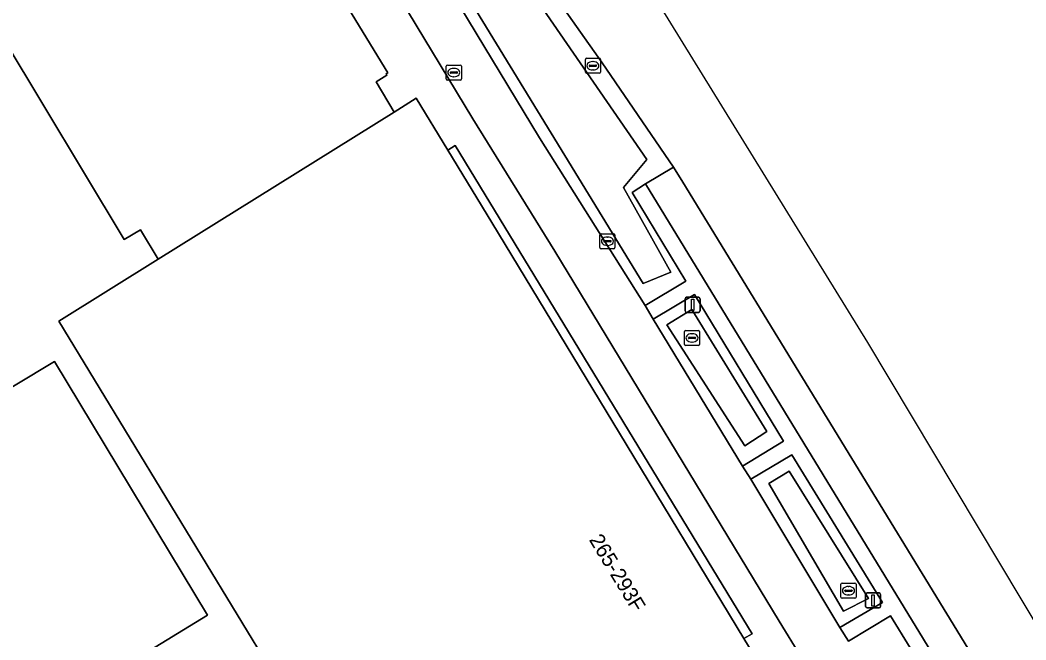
# Model space of a CAD drawing. Extents: x 159888 to 160761, y 384031 to 384750.
# Drawn here: x 160364.2 to 160430.9, y 384659.7 to 384700.8 of the extents above; entities that cross this region are included whole.
import ezdxf

# ---------------------------------------------------------------- set-up
doc = ezdxf.new("R2010")
doc.units = 0
for name, color, linetype in [('IMGEO_Berm_groen', 7, 'Continuous'), ('IMGEO_Erf', 7, 'Continuous'), ('IMGEO_Fietspad_gesloten', 7, 'Continuous'), ('IMGEO_Groenvoorziening', 7, 'Continuous'), ('IMGEO_Kolk', 7, 'Continuous'), ('IMGEO_Lichtmast', 7, 'Continuous'), ('IMGEO_Oever', 7, 'Continuous'), ('IMGEO_Pand', 7, 'Continuous'), ('IMGEO_Pand_nummerreeks', 7, 'Continuous'), ('IMGEO_Parkeervlak_open', 7, 'Continuous'), ('IMGEO_Rijbaan_lokaal_gesloten', 7, 'Continuous'), ('IMGEO_Rioolput', 7, 'Continuous'), ('IMGEO_Voetpad_open', 7, 'Continuous'), ('IMGEO_Waterloop', 7, 'Continuous')]:
    doc.layers.add(name, color=color, linetype=linetype)

msp = doc.modelspace()

# ---------------------------------------------------------------- linework, layer by layer
at = {"layer": 'IMGEO_Berm_groen'}
msp.add_lwpolyline([(160427.003, 384649.617), (160427.434, 384648.786), (160428.701, 384646.685), (160428.817, 384646.742), (160432.1, 384641.147), (160432.486, 384640.562), (160434.025, 384641.532), (160430.03, 384648.017), (160428.657, 384647.197), (160427.8, 384648.65), (160429.145, 384649.471), (160424.543, 384657.031), (160421.946, 384661.268), (160419.153, 384659.582)], dxfattribs=at)
at = {"layer": 'IMGEO_Erf'}
for points in [[(160356.321, 384637.631), (160364.49, 384642.391), (160367.445, 384644.113), (160385.679, 384649.677), (160366.762, 384680.819), (160373.345, 384684.923), (160372.166, 384686.877), (160371.094, 384686.24), (160363.058, 384699.598)], [(160340.8, 384662.717), (160366.48, 384678.151), (160376.616, 384661.318), (160341.658, 384639.949)]]:
    msp.add_lwpolyline(points, dxfattribs=at)
at = {"layer": 'IMGEO_Fietspad_gesloten'}
for points in [[(160419.153, 384659.582), (160418.585, 384660.487), (160412.678, 384670.329), (160412.126, 384671.197), (160406.182, 384680.943), (160405.656, 384681.868), (160398.655, 384692.978), (160377.132, 384728.572), (160375.026, 384731.411)], [(160376.446, 384723.648), (160394.225, 384694.244), (160399.665, 384685.458), (160414.548, 384660.916), (160417.417, 384656.218)]]:
    msp.add_lwpolyline(points, dxfattribs=at)
at = {"layer": 'IMGEO_Groenvoorziening'}
msp.add_lwpolyline([(160392.576, 384692.166), (160395.491, 384687.374), (160403.96, 384673.388), (160412.203, 384659.764), (160412.748, 384660.084), (160393.061, 384692.471)], close=True, dxfattribs=at)
at = {"layer": 'IMGEO_Kolk'}
for p, q in [((160408.342, 384680.207), (160409.194, 384680.207)), ((160408.267, 384679.281), (160408.267, 384680.133)), ((160408.526, 384679.701), (160408.526, 384679.713)), ((160408.964, 384679.664), (160408.566, 384679.664)), ((160408.569, 384679.75), (160408.967, 384679.75)), ((160408.755, 384679.987), (160408.78, 384679.987)), ((160409.01, 384679.713), (160409.01, 384679.701)), ((160409.268, 384680.133), (160409.268, 384679.281)), ((160409.194, 384679.207), (160408.342, 384679.207)), ((160408.778, 384679.427), (160408.753, 384679.427)), ((160418.649, 384662.509), (160418.649, 384663.361)), ((160418.724, 384663.435), (160419.576, 384663.435)), ((160418.908, 384662.929), (160418.908, 384662.941)), ((160419.346, 384662.892), (160418.948, 384662.892)), ((160418.951, 384662.978), (160419.349, 384662.978)), ((160419.137, 384663.215), (160419.162, 384663.215)), ((160419.392, 384662.941), (160419.392, 384662.929)), ((160419.65, 384663.361), (160419.65, 384662.509)), ((160419.576, 384662.435), (160418.724, 384662.435)), ((160419.16, 384662.655), (160419.135, 384662.655))]:
    msp.add_line(p, q, dxfattribs=at)
for points in [[(160408.342, 384680.207), (160409.194, 384680.207)], [(160408.267, 384679.281), (160408.267, 384680.133)], [(160409.268, 384680.133), (160409.268, 384679.281)], [(160409.194, 384679.207), (160408.342, 384679.207)], [(160418.649, 384662.509), (160418.649, 384663.361)], [(160418.724, 384663.435), (160419.576, 384663.435)], [(160419.65, 384663.361), (160419.65, 384662.509)], [(160419.576, 384662.435), (160418.724, 384662.435)]]:
    msp.add_lwpolyline(points, dxfattribs=at)
for centre, radius, start, end in [((160408.344, 384680.131), 0.0765, 91.55205, 178.44795), ((160408.344, 384680.131), 0.0765, 91.55205, 178.44795), ((160409.192, 384680.131), 0.0765, 1.55205, 88.44795), ((160409.192, 384680.131), 0.0765, 1.55205, 88.44795), ((160408.566, 384679.71), 0.0403, 85.87752, 175.75265), ((160408.563, 384679.7), 0.0366, 178.93798, 274.71019), ((160408.967, 384679.707), 0.043, 264.86636, 352.45326), ((160408.971, 384679.712), 0.0386, 1.73085, 96.63898), ((160408.344, 384679.283), 0.0765, 181.55205, 268.44795), ((160408.344, 384679.283), 0.0765, 181.55205, 268.44795), ((160409.192, 384679.283), 0.0765, 271.55205, 358.44795), ((160409.192, 384679.283), 0.0765, 271.55205, 358.44795), ((160418.726, 384663.359), 0.0765, 91.55205, 178.44795), ((160418.726, 384663.359), 0.0765, 91.55205, 178.44795), ((160418.948, 384662.938), 0.0403, 85.87752, 175.75265), ((160418.945, 384662.928), 0.0366, 178.93798, 274.71019), ((160419.349, 384662.935), 0.043, 264.86636, 352.45326), ((160419.353, 384662.94), 0.0386, 1.73085, 96.63898), ((160419.574, 384663.359), 0.0765, 1.55205, 88.44795), ((160419.574, 384663.359), 0.0765, 1.55205, 88.44795), ((160418.726, 384662.511), 0.0765, 181.55205, 268.44795), ((160418.726, 384662.511), 0.0765, 181.55205, 268.44795), ((160419.574, 384662.511), 0.0765, 271.55205, 358.44795), ((160419.574, 384662.511), 0.0765, 271.55205, 358.44795)]:
    msp.add_arc(centre, radius, start, end, dxfattribs=at)
for centre, major_axis, ratio, start_param, end_param in [((160408.754, 384679.707), (-0.387, 0.002), 0.722429, 4.712389, 7.853982), ((160408.779, 384679.707), (-0.39, 0.002), 0.717154, 1.570796, 4.712389), ((160419.136, 384662.935), (-0.387, 0.002), 0.722429, 4.712389, 7.853982), ((160419.161, 384662.935), (-0.39, 0.002), 0.717154, 1.570796, 4.712389)]:
    msp.add_ellipse(centre, major_axis=major_axis, ratio=ratio, start_param=start_param, end_param=end_param, dxfattribs=at)
at = {"layer": 'IMGEO_Lichtmast'}
for p, q in [((160408.308, 384681.503), (160408.308, 384682.303)), ((160408.308, 384682.303), (160408.308, 384681.503)), ((160408.408, 384682.403), (160409.198, 384682.403)), ((160409.198, 384682.403), (160408.408, 384682.403)), ((160409.298, 384682.303), (160409.298, 384681.503)), ((160409.298, 384681.503), (160409.298, 384682.303)), ((160409.198, 384681.403), (160408.408, 384681.403)), ((160408.408, 384681.403), (160409.198, 384681.403)), ((160420.286, 384661.89), (160420.286, 384662.69)), ((160420.286, 384662.69), (160420.286, 384661.89)), ((160420.386, 384662.79), (160421.176, 384662.79)), ((160421.176, 384662.79), (160420.386, 384662.79)), ((160421.276, 384662.69), (160421.276, 384661.89)), ((160421.276, 384661.89), (160421.276, 384662.69)), ((160421.176, 384661.79), (160420.386, 384661.79)), ((160420.386, 384661.79), (160421.176, 384661.79))]:
    msp.add_line(p, q, dxfattribs=at)
for points in [[(160408.728, 384682.278), (160408.878, 384682.278), (160408.878, 384681.528), (160408.728, 384681.528), (160408.728, 384682.278)], [(160420.706, 384662.665), (160420.856, 384662.665), (160420.856, 384661.915), (160420.706, 384661.915), (160420.706, 384662.665)]]:
    msp.add_lwpolyline(points, dxfattribs=at)
for centre, start, end in [((160408.408, 384682.303), 90, 180), ((160408.408, 384682.303), 90, 180), ((160409.198, 384682.303), 0, 90), ((160409.198, 384682.303), 360, 90), ((160408.408, 384681.503), 180, 270), ((160408.408, 384681.503), 180, 270), ((160409.198, 384681.503), 270, 0), ((160409.198, 384681.503), 270, 0), ((160420.386, 384662.69), 90, 180), ((160420.386, 384662.69), 90, 180), ((160421.176, 384662.69), 0, 90), ((160421.176, 384662.69), 360, 90), ((160420.386, 384661.89), 180, 270), ((160420.386, 384661.89), 180, 270), ((160421.176, 384661.89), 270, 0), ((160421.176, 384661.89), 270, 0)]:
    msp.add_arc(centre, 0.1, start, end, dxfattribs=at)
at = {"layer": 'IMGEO_Oever'}
msp.add_lwpolyline([(160378.432, 384730.13), (160377.132, 384728.572), (160398.655, 384692.978), (160405.656, 384681.868), (160408.364, 384683.462), (160404.801, 384689.363), (160405.69, 384689.924), (160407.539, 384691.037), (160402.797, 384697.954), (160385.784, 384722.08), (160384.717, 384723.645)], dxfattribs=at)
for points in [[(160382.68, 384720.681), (160384.735, 384722.058), (160405.77, 384691.544), (160404.225, 384689.69), (160407.367, 384684.071), (160405.525, 384683.317)], [(160406.182, 384680.943), (160412.126, 384671.197), (160414.84, 384672.858), (160408.939, 384682.59)], [(160407.088, 384680.584), (160408.748, 384681.59), (160413.74, 384673.496), (160412.265, 384672.542)], [(160412.678, 384670.329), (160418.585, 384660.487), (160421.406, 384662.158), (160415.383, 384671.955)], [(160418.823, 384661.583), (160413.858, 384670.048), (160415.208, 384670.858), (160420.47, 384662.428)]]:
    msp.add_lwpolyline(points, close=True, dxfattribs=at)
at = {"layer": 'IMGEO_Pand'}
for points in [[(160363.058, 384699.598), (160371.094, 384686.24), (160372.166, 384686.877), (160373.345, 384684.923), (160389.016, 384694.695), (160387.809, 384696.705), (160388.528, 384697.147), (160388.476, 384697.232), (160388.577, 384697.294), (160381.477, 384708.92), (160381.374, 384708.857), (160380.447, 384710.367), (160380.022, 384711.061), (160379.881, 384710.974), (160371.754, 384724.26), (160365.277, 384720.307), (160360.441, 384717.357)], [(160413.13, 384658.232), (160412.203, 384659.764), (160403.96, 384673.388), (160395.491, 384687.374), (160392.576, 384692.166), (160390.475, 384695.618), (160389.016, 384694.695), (160373.345, 384684.923), (160366.762, 384680.819), (160385.679, 384649.677)]]:
    msp.add_lwpolyline(points, dxfattribs=at)
msp.add_lwpolyline([(160366.48, 384678.151), (160340.8, 384662.717), (160326.989, 384685.697), (160303.563, 384671.457), (160306.422, 384666.806), (160304.243, 384665.466), (160304.678, 384664.753), (160306.013, 384662.568), (160309.591, 384656.709), (160319.073, 384662.433), (160315.085, 384668.871), (160316.903, 384669.997), (160318.133, 384668.013), (160320.98, 384669.778), (160318.707, 384673.447), (160320.567, 384674.588), (160339.751, 384643.307), (160339.64, 384643.239), (160341.658, 384639.949), (160376.616, 384661.318)], close=True, dxfattribs=at)
at = {"layer": 'IMGEO_Parkeervlak_open'}
msp.add_lwpolyline([(160407.539, 384691.037), (160405.69, 384689.924), (160425.411, 384657.617), (160427.305, 384658.73), (160408.168, 384690.032)], close=True, dxfattribs=at)
at = {"layer": 'IMGEO_Rijbaan_lokaal_gesloten'}
for points in [[(160462.816, 384608.568), (160420.428, 384679.401), (160388.17, 384731.725)], [(160384.101, 384724.574), (160384.717, 384723.645), (160385.784, 384722.08), (160402.797, 384697.954), (160407.539, 384691.037), (160408.168, 384690.032), (160427.305, 384658.73), (160436.779, 384643.259), (160445.132, 384629.622), (160457.653, 384609.05), (160459.471, 384603.344), (160463.44, 384596.717), (160465.744, 384592.94), (160466.586, 384591.537)]]:
    msp.add_lwpolyline(points, dxfattribs=at)
at = {"layer": 'IMGEO_Rioolput'}
for p, q in [((160401.766, 384698.263), (160402.618, 384698.263)), ((160392.463, 384696.887), (160392.463, 384697.739)), ((160392.538, 384697.813), (160393.39, 384697.813)), ((160392.951, 384697.593), (160392.976, 384697.593)), ((160393.464, 384697.739), (160393.464, 384696.887)), ((160401.691, 384697.337), (160401.691, 384698.189)), ((160401.95, 384697.757), (160401.95, 384697.769)), ((160402.388, 384697.72), (160401.99, 384697.72)), ((160401.993, 384697.806), (160402.391, 384697.806)), ((160402.179, 384698.043), (160402.204, 384698.043)), ((160402.434, 384697.769), (160402.434, 384697.757)), ((160402.692, 384698.189), (160402.692, 384697.337)), ((160392.722, 384697.307), (160392.722, 384697.319)), ((160393.16, 384697.27), (160392.762, 384697.27)), ((160392.765, 384697.356), (160393.163, 384697.356)), ((160392.974, 384697.033), (160392.949, 384697.033)), ((160393.206, 384697.319), (160393.206, 384697.307)), ((160402.618, 384697.263), (160401.766, 384697.263)), ((160402.202, 384697.483), (160402.177, 384697.483)), ((160393.39, 384696.813), (160392.538, 384696.813)), ((160402.655, 384685.696), (160402.655, 384686.548)), ((160402.73, 384686.622), (160403.582, 384686.622)), ((160403.143, 384686.402), (160403.168, 384686.402)), ((160403.656, 384686.548), (160403.656, 384685.696)), ((160403.582, 384685.622), (160402.73, 384685.622)), ((160402.914, 384686.116), (160402.914, 384686.128)), ((160403.352, 384686.079), (160402.954, 384686.079)), ((160402.957, 384686.165), (160403.355, 384686.165)), ((160403.166, 384685.842), (160403.141, 384685.842)), ((160403.398, 384686.128), (160403.398, 384686.116))]:
    msp.add_line(p, q, dxfattribs=at)
for points in [[(160401.766, 384698.263), (160402.618, 384698.263)], [(160392.463, 384696.887), (160392.463, 384697.739)], [(160392.538, 384697.813), (160393.39, 384697.813)], [(160393.464, 384697.739), (160393.464, 384696.887)], [(160401.691, 384697.337), (160401.691, 384698.189)], [(160402.692, 384698.189), (160402.692, 384697.337)], [(160402.618, 384697.263), (160401.766, 384697.263)], [(160393.39, 384696.813), (160392.538, 384696.813)], [(160402.655, 384685.696), (160402.655, 384686.548)], [(160402.73, 384686.622), (160403.582, 384686.622)], [(160403.656, 384686.548), (160403.656, 384685.696)], [(160403.582, 384685.622), (160402.73, 384685.622)]]:
    msp.add_lwpolyline(points, dxfattribs=at)
for centre, radius, start, end in [((160401.768, 384698.187), 0.0765, 91.55205, 178.44795), ((160401.768, 384698.187), 0.0765, 91.55205, 178.44795), ((160402.616, 384698.187), 0.0765, 1.55205, 88.44795), ((160402.616, 384698.187), 0.0765, 1.55205, 88.44795), ((160392.54, 384697.737), 0.0765, 91.55205, 178.44795), ((160392.54, 384697.737), 0.0765, 91.55205, 178.44795), ((160393.388, 384697.737), 0.0765, 1.55205, 88.44795), ((160393.388, 384697.737), 0.0765, 1.55205, 88.44795), ((160401.99, 384697.766), 0.0403, 85.87752, 175.75265), ((160401.987, 384697.756), 0.0366, 178.93798, 274.71019), ((160402.391, 384697.763), 0.043, 264.86636, 352.45326), ((160402.395, 384697.768), 0.0386, 1.73085, 96.63898), ((160392.54, 384696.889), 0.0765, 181.55205, 268.44795), ((160392.54, 384696.889), 0.0765, 181.55205, 268.44795), ((160392.762, 384697.316), 0.0403, 85.87752, 175.75265), ((160392.759, 384697.306), 0.0366, 178.93798, 274.71019), ((160393.163, 384697.313), 0.043, 264.86636, 352.45326), ((160393.167, 384697.318), 0.0386, 1.73085, 96.63898), ((160393.388, 384696.889), 0.0765, 271.55205, 358.44795), ((160393.388, 384696.889), 0.0765, 271.55205, 358.44795), ((160401.768, 384697.339), 0.0765, 181.55205, 268.44795), ((160401.768, 384697.339), 0.0765, 181.55205, 268.44795), ((160402.616, 384697.339), 0.0765, 271.55205, 358.44795), ((160402.616, 384697.339), 0.0765, 271.55205, 358.44795), ((160402.732, 384686.546), 0.0765, 91.55205, 178.44795), ((160402.732, 384686.546), 0.0765, 91.55205, 178.44795), ((160403.58, 384686.546), 0.0765, 1.55205, 88.44795), ((160403.58, 384686.546), 0.0765, 1.55205, 88.44795), ((160402.732, 384685.698), 0.0765, 181.55205, 268.44795), ((160402.732, 384685.698), 0.0765, 181.55205, 268.44795), ((160402.954, 384686.125), 0.0403, 85.87752, 175.75265), ((160402.951, 384686.115), 0.0366, 178.93798, 274.71019), ((160403.355, 384686.122), 0.043, 264.86636, 352.45326), ((160403.359, 384686.127), 0.0386, 1.73085, 96.63898), ((160403.58, 384685.698), 0.0765, 271.55205, 358.44795), ((160403.58, 384685.698), 0.0765, 271.55205, 358.44795)]:
    msp.add_arc(centre, radius, start, end, dxfattribs=at)
for centre, major_axis, ratio, start_param, end_param in [((160392.95, 384697.313), (-0.387, 0.002), 0.722429, 4.712389, 7.853982), ((160392.975, 384697.313), (-0.39, 0.002), 0.717154, 1.570796, 4.712389), ((160402.178, 384697.763), (-0.387, 0.002), 0.722429, 4.712389, 7.853982), ((160402.203, 384697.763), (-0.39, 0.002), 0.717154, 1.570796, 4.712389), ((160403.142, 384686.122), (-0.387, 0.002), 0.722429, 4.712389, 7.853982), ((160403.167, 384686.122), (-0.39, 0.002), 0.717154, 1.570796, 4.712389)]:
    msp.add_ellipse(centre, major_axis=major_axis, ratio=ratio, start_param=start_param, end_param=end_param, dxfattribs=at)
at = {"layer": 'IMGEO_Voetpad_open'}
for points in [[(160374.554, 384725.97), (160371.754, 384724.26), (160379.881, 384710.974), (160380.022, 384711.061), (160380.447, 384710.367), (160381.374, 384708.857), (160381.477, 384708.92), (160388.577, 384697.294), (160388.476, 384697.232), (160388.528, 384697.147), (160387.809, 384696.705), (160389.016, 384694.695), (160390.475, 384695.618), (160392.576, 384692.166), (160393.061, 384692.471), (160412.748, 384660.084), (160412.203, 384659.764), (160413.13, 384658.232), (160421.024, 384645.221), (160421.028, 384645.215), (160419.246, 384644.139), (160424.95, 384634.77), (160430.061, 384626.562)], [(160394.225, 384694.244), (160376.446, 384723.648)], [(160417.417, 384656.218), (160414.548, 384660.916), (160399.665, 384685.458), (160394.225, 384694.244)]]:
    msp.add_lwpolyline(points, dxfattribs=at)
msp.add_lwpolyline([(160405.69, 384689.924), (160404.801, 384689.363), (160408.364, 384683.462), (160405.656, 384681.868), (160406.182, 384680.943), (160408.939, 384682.59), (160414.84, 384672.858), (160412.126, 384671.197), (160412.678, 384670.329), (160415.383, 384671.955), (160421.406, 384662.158), (160418.585, 384660.487), (160419.153, 384659.582), (160421.946, 384661.268), (160424.543, 384657.031), (160425.411, 384657.617)], close=True, dxfattribs=at)
at = {"layer": 'IMGEO_Waterloop'}
for points in [[(160382.68, 384720.681), (160405.525, 384683.317), (160407.367, 384684.071), (160404.225, 384689.69), (160405.77, 384691.544), (160384.735, 384722.058)], [(160407.088, 384680.584), (160412.265, 384672.542), (160413.74, 384673.496), (160408.748, 384681.59)], [(160413.858, 384670.048), (160418.823, 384661.583), (160420.47, 384662.428), (160415.208, 384670.858)]]:
    msp.add_lwpolyline(points, close=True, dxfattribs=at)

# ---------------------------------------------------------------- texts
at = {"layer": 'IMGEO_Pand_nummerreeks'}
msp.add_text('265-293F', height=1, rotation=301.32912, dxfattribs=at).set_placement((160401.906, 384666.316))

doc.saveas('drawing.dxf')
